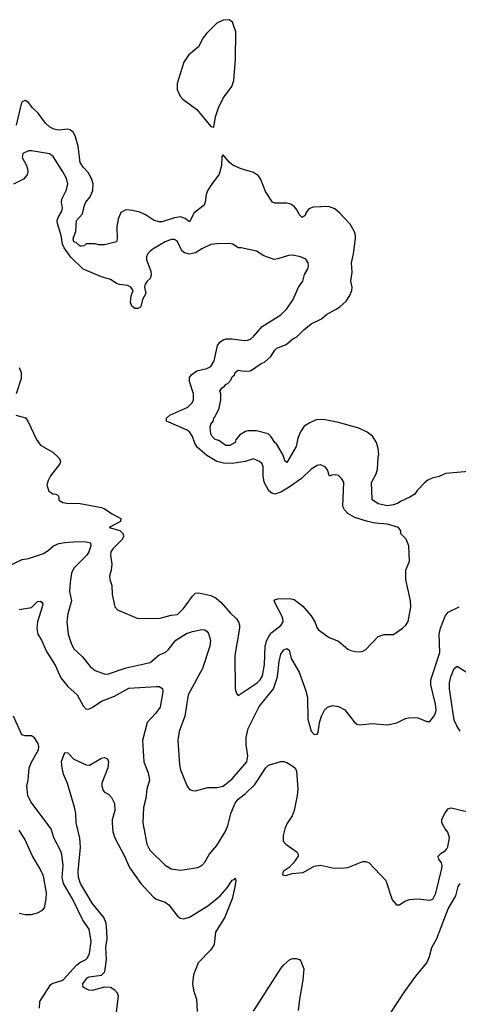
# Model space of a CAD drawing. Header units: inches. Extents: x 1384664 to 1536621, y 460766 to 646467.
# Tile 381 of 488: x 1422473 to 1425357, y 613296 to 619769. Entities that reach past the tile are written whole.
import ezdxf

# ---------------------------------------------------------------- set-up
doc = ezdxf.new("R2010")
doc.units = ezdxf.units.IN
doc.header["$MEASUREMENT"] = 0
doc.layers.add('B4621', color=7, linetype='Continuous')

msp = doc.modelspace()

# ---------------------------------------------------------------- linework, layer by layer
at = {"layer": 'B4621', "color": 5, "elevation": 760}
msp.add_lwpolyline([(1423850, 619769.4), (1423810, 619765.6), (1423770, 619747), (1423700.4, 619679.6), (1423679.5, 619650), (1423648.4, 619590), (1423583.1, 619536.9), (1423553.1, 619490), (1423508.5, 619350), (1423508.4, 619310), (1423527.6, 619267.6), (1423546.5, 619246.5), (1423638, 619178), (1423730, 619066.8), (1423750, 619062), (1423760.9, 619130), (1423779.5, 619190), (1423810, 619253), (1423868.2, 619330), (1423881.7, 619370), (1423892.8, 619510), (1423895.1, 619690), (1423873, 619753)], close=True, dxfattribs=at)
at = {"layer": 'B4621', "color": 5}
for points, elevation in [([(1425550, 616809.7), (1425273, 616787), (1425230, 616766.6), (1425184.5, 616755.5), (1425157.1, 616742.9), (1425134.4, 616725.6), (1425086.2, 616673.8), (1425070.5, 616650), (1425038.8, 616630), (1424977.6, 616602.4), (1424961, 616590), (1424930, 616579.5), (1424890, 616573.2), (1424830, 616587.6), (1424794, 616610), (1424790, 616618), (1424786.3, 616726.3), (1424815.9, 616784.1), (1424824.9, 616815.1), (1424829.8, 616890.3), (1424835.1, 616910), (1424829.7, 616949.7), (1424819.3, 616990), (1424791.9, 617031.9), (1424758, 617058), (1424703.6, 617083.6), (1424570, 617122), (1424470, 617142), (1424422, 617138), (1424379.9, 617120.1), (1424343.8, 617096.2), (1424319.9, 617060.1), (1424302.4, 617017.6), (1424290, 616964), (1424230, 616859), (1424215.3, 616870), (1424206.2, 616906.2), (1424161.5, 616981.5), (1424150, 616989.4), (1424126.9, 617026.9), (1424106.3, 617046.3), (1424030, 617067.3), (1423973.2, 617066.8), (1423957.3, 617062.7), (1423920.5, 617039.5), (1423893.4, 617006.6), (1423890, 616989.2), (1423854, 616970), (1423828.7, 616970), (1423783.1, 617003.1), (1423758, 617010), (1423738, 617030), (1423730, 617046), (1423725.2, 617090), (1423729.3, 617110), (1423747.2, 617132.8), (1423750, 617151.3), (1423758.6, 617161.4), (1423783.7, 617216.3), (1423795.3, 617270), (1423795.3, 617310), (1423789.5, 617330), (1423804, 617350), (1423820.2, 617359.8), (1423830, 617373.4), (1423842, 617378), (1423861.2, 617398.8), (1423870, 617421), (1423884.8, 617435.2), (1423890, 617450.8), (1423910, 617466), (1423950, 617458), (1423990, 617460.7), (1424061.2, 617510), (1424082, 617518), (1424125.1, 617554.9), (1424150, 617597.3), (1424162.7, 617610), (1424225.1, 617634.9), (1424270, 617670.4), (1424295.9, 617684.1), (1424340.9, 617730), (1424390, 617770.4), (1424456.9, 617803.1), (1424490, 617830.4), (1424554.2, 617865.8), (1424578.3, 617881.7), (1424620.1, 617919.9), (1424643.9, 617956.1), (1424656, 617990), (1424658, 618010), (1424649.7, 618050), (1424659.5, 618110), (1424654.5, 618170), (1424668, 618230), (1424682, 618330), (1424682, 618350), (1424673.8, 618373.8), (1424644.9, 618424.9), (1424578.3, 618498.3), (1424545.7, 618525.7), (1424502.4, 618542.4), (1424402, 618538), (1424374.6, 618525.4), (1424357.4, 618502.6), (1424350, 618482.7), (1424329.6, 618470), (1424310, 618489.6), (1424298, 618518), (1424279.4, 618539.4), (1424256.3, 618556.3), (1424230, 618563.8), (1424150, 618562.7), (1424136.2, 618570), (1424090, 618639.5), (1424058.4, 618718.4), (1424042.4, 618742.4), (1424010, 618764), (1423929, 618790), (1423873.6, 618813.6), (1423851.6, 618831.6), (1423810, 618882), (1423802.8, 618870), (1423799.1, 618810), (1423785.2, 618754.8), (1423733.3, 618686.7), (1423711.1, 618648.9), (1423700.2, 618619.8), (1423693.6, 618570), (1423685.7, 618550), (1423621.2, 618498.8), (1423590, 618439.5), (1423562, 618462), (1423530, 618473.3), (1423490, 618466.9), (1423410, 618439.8), (1423390, 618440.3), (1423357, 618450), (1423304.2, 618484.2), (1423263.2, 618503.2), (1423215.7, 618515.7), (1423170, 618519.2), (1423138.4, 618501.6), (1423121.5, 618458.5), (1423112.4, 618410), (1423113.8, 618326.2), (1423110, 618308.7), (1423030, 618288.7), (1422991.1, 618288.9), (1422970, 618295.3), (1422910, 618295.3), (1422896.3, 618283.7), (1422879.1, 618280.9), (1422870, 618280.9), (1422843.6, 618303.6), (1422830, 618309.8), (1422824.8, 618330), (1422842.5, 618377.5), (1422847.2, 618450), (1422886.4, 618493.6), (1422898.7, 618550), (1422907.7, 618570), (1422935.8, 618604.2), (1422953.2, 618646.8), (1422955.1, 618690), (1422946.3, 618726.3), (1422924.2, 618764.2), (1422890, 618800.4), (1422869.8, 618830), (1422856.9, 618936.9), (1422839.9, 618999.9), (1422827.5, 619027.5), (1422805.8, 619045.8), (1422790, 619048.7), (1422730, 619042.5), (1422698, 619050), (1422670, 619064.5), (1422641.7, 619090), (1422593.9, 619153.9), (1422557.4, 619190), (1422530, 619225.1), (1422510, 619238.7), (1422490.3, 619229.7), (1422483.2, 619216.8), (1422450, 619076)], 760), ([(1422448.5, 617170), (1422511.3, 617151.3), (1422527, 617130), (1422584, 617010), (1422610, 616972.4), (1422690, 616927), (1422730.3, 616890), (1422740.4, 616870), (1422736.3, 616850), (1422676, 616770), (1422659.8, 616740.2), (1422651.3, 616710), (1422664.7, 616670), (1422690, 616651.3), (1422711.1, 616651.1), (1422723.6, 616643.6), (1422730.7, 616630.7), (1422730.5, 616610), (1422756, 616596), (1422782, 616590), (1422870, 616587.9), (1423010, 616561.5), (1423030, 616553.9), (1423080.2, 616520.2), (1423137.3, 616490), (1423134.9, 616470), (1423060.5, 616430), (1423131.7, 616411.7), (1423154.3, 616390), (1423155.3, 616370), (1423144.4, 616350), (1423086.3, 616290), (1423072.8, 616270), (1423070.2, 616250.2), (1423078.6, 616190), (1423075.2, 616150), (1423064.5, 616110), (1423064.9, 616090), (1423078.6, 616050), (1423080.3, 615990), (1423099.5, 615910), (1423116.3, 615890), (1423250, 615832.3), (1423396, 615836), (1423470, 615855.3), (1423510, 615858), (1423550, 615898.9), (1423610, 615980.2), (1423630, 615999.3), (1423650, 616002.4), (1423730, 615983.9), (1423765.6, 615965.6), (1423797.9, 615937.9), (1423856.1, 615870), (1423897.7, 615830), (1423912.3, 615810), (1423918.4, 615790), (1423918.4, 615770), (1423888, 615590), (1423890.4, 615370.4), (1423898.8, 615338.8), (1423910, 615326), (1424035.1, 615410), (1424055.1, 615430), (1424070, 615454.9), (1424083.4, 615530), (1424086.6, 615650), (1424097.9, 615690), (1424124.7, 615735.3), (1424190, 615786), (1424204.4, 615810), (1424203.7, 615830), (1424196.8, 615850), (1424154.2, 615930), (1424147.1, 615950), (1424150, 615956.3), (1424170, 615962.8), (1424250, 615963.5), (1424276.8, 615956.8), (1424334.2, 615914.2), (1424390.1, 615850), (1424413.9, 615810), (1424428.6, 615768.6), (1424438, 615758), (1424508.3, 615708.3), (1424570, 615683.1), (1424631.1, 615631.1), (1424650, 615621.5), (1424690, 615613.8), (1424724.6, 615615.4), (1424750, 615628.5), (1424830, 615714.9), (1424870, 615728.2), (1424930, 615728), (1424989.7, 615770.3), (1425012.7, 615790), (1425027.3, 615812.7), (1425044.7, 615910), (1425042.6, 615950), (1425011.6, 616090), (1425012.7, 616150), (1425036.2, 616210), (1425031.5, 616310), (1425013.6, 616353.6), (1424979, 616390), (1424979, 616410), (1424964, 616430), (1424892.3, 616452.3), (1424810, 616459.9), (1424752.4, 616472.4), (1424675.9, 616495.9), (1424630, 616522), (1424608.2, 616548.2), (1424597.6, 616570), (1424603.6, 616730), (1424590, 616752.7), (1424570, 616772.3), (1424550, 616778), (1424524.5, 616775.5), (1424510, 616769.2), (1424496.3, 616810), (1424480.7, 616830), (1424450, 616844), (1424430, 616838.3), (1424390, 616814.3), (1424326.7, 616753.3), (1424244.5, 616695.5), (1424190, 616662.3), (1424150, 616651.2), (1424130, 616657.6), (1424112.1, 616672.1), (1424081.1, 616730), (1424073.6, 616770), (1424074.5, 616830), (1424067.6, 616850), (1424050, 616866), (1424010, 616882.6), (1423955.4, 616864.6), (1423870, 616850.9), (1423813.2, 616853.2), (1423770, 616865.3), (1423704.4, 616904.4), (1423640.2, 616960.2), (1423624.5, 616984.5), (1423608.5, 617030), (1423590, 617059.6), (1423570, 617073.2), (1423438.4, 617130), (1423438, 617150), (1423460.8, 617170), (1423578.3, 617221.7), (1423607.4, 617250), (1423615.1, 617270), (1423616.8, 617310), (1423588.7, 617390), (1423590, 617416.5), (1423604, 617436), (1423638.5, 617461.5), (1423702.9, 617477.1), (1423730.9, 617490), (1423752.2, 617527.8), (1423773.2, 617626.8), (1423789.9, 617650.1), (1423810, 617665), (1423830, 617671.7), (1423870, 617672.1), (1423950, 617660.6), (1423970, 617662), (1423989.9, 617670.1), (1424011.6, 617688.4), (1424067.3, 617752.7), (1424190.4, 617829.6), (1424230, 617869), (1424271.1, 617930), (1424306.6, 618010), (1424334, 618050), (1424345.1, 618094.9), (1424368.3, 618131.7), (1424372.6, 618150), (1424369.7, 618170), (1424354.1, 618194.1), (1424319, 618210), (1424270, 618222), (1424240.6, 618219.4), (1424170, 618196.3), (1424146.6, 618193.4), (1424077.4, 618217.4), (1424030, 618247.6), (1423930, 618269.3), (1423910, 618269.4), (1423874.2, 618294.2), (1423850, 618297.6), (1423770, 618296.9), (1423730, 618291.3), (1423670, 618263.5), (1423630, 618236.3), (1423588.6, 618228.6), (1423557.6, 618237.6), (1423538.9, 618250), (1423510, 618311.1), (1423490, 618323.9), (1423470, 618323.5), (1423430, 618309.8), (1423354.5, 618265.5), (1423330, 618247.8), (1423313, 618227), (1423306.5, 618210), (1423306.4, 618190), (1423335.5, 618115.5), (1423338.4, 618090), (1423331.7, 618068.3), (1423310.2, 618050), (1423297.1, 618030), (1423293.2, 618010), (1423302.2, 617970), (1423279.8, 617930), (1423270, 617884.7), (1423263.7, 617876.3), (1423250, 617870.6), (1423230, 617871.1), (1423210, 617885.3), (1423202.3, 617910), (1423205.4, 617954.6), (1423219.7, 617990), (1423204.7, 618010), (1423183, 618023), (1423130, 618027.5), (1423113.6, 618033.6), (1423070, 618061.8), (1423010, 618078.7), (1422890, 618129.9), (1422808.3, 618208.3), (1422764.9, 618270), (1422753.9, 618293.9), (1422745.8, 618350), (1422720.8, 618430), (1422719.5, 618450), (1422727.3, 618472.7), (1422751.2, 618510), (1422755, 618530), (1422748, 618570), (1422749.8, 618590), (1422780.7, 618650), (1422789.8, 618690), (1422778.4, 618730), (1422756.8, 618770), (1422693.7, 618870), (1422670, 618886.9), (1422550, 618907.4), (1422530, 618907.1), (1422494.4, 618890), (1422490, 618864), (1422518.6, 618810), (1422524.5, 618790), (1422527.3, 618770), (1422522.2, 618750), (1422497.9, 618722.1), (1422432.4, 618687.6)], 780), ([(1422470, 617482), (1422483.5, 617450), (1422483.8, 617410), (1422450, 617308.7)], 780), ([(1422401, 616179), (1422490, 616221.5), (1422530, 616227.7), (1422630, 616260.2), (1422660.9, 616279.1), (1422694.8, 616310), (1422730, 616325.6), (1422770, 616333.4), (1422850, 616339.1), (1422910, 616337.6), (1422937.6, 616330), (1422941.1, 616310), (1422928, 616270), (1422913.7, 616250), (1422830, 616163.4), (1422814.4, 616130), (1422804.8, 616070), (1422801.3, 616010), (1422814, 615950), (1422790, 615864), (1422783.2, 615810), (1422792.1, 615730), (1422812.2, 615670), (1422830, 615633.7), (1422883.7, 615583.7), (1422937.2, 615517.2), (1422970, 615490.3), (1423028.3, 615468.3), (1423050, 615466.7), (1423172.5, 615507.5), (1423330, 615543.3), (1423390, 615594.6), (1423430, 615610.2), (1423450, 615627.5), (1423499.8, 615690), (1423570, 615733.2), (1423610, 615747.9), (1423670, 615760.3), (1423690, 615757.6), (1423706.4, 615746.4), (1423714.3, 615734.3), (1423726.7, 615690), (1423723.8, 615650), (1423675.7, 615504.3), (1423581.2, 615330), (1423558.5, 615190), (1423521.3, 615090), (1423512, 615030), (1423523.7, 614870), (1423530, 614838), (1423573.4, 614730), (1423588.8, 614708.8), (1423610, 614701.6), (1423630, 614700.4), (1423710, 614721.1), (1423770, 614722.4), (1423810, 614730.3), (1423870, 614778.3), (1423965.5, 614890), (1423973.9, 614930), (1423962.6, 615002.6), (1423962.1, 615050), (1423975.4, 615110), (1424046.5, 615253.5), (1424141.8, 615370), (1424167.6, 615450), (1424178.3, 615550), (1424190, 615598), (1424210, 615626), (1424230, 615635.8), (1424244.4, 615624.4), (1424257.2, 615570), (1424310, 615478.9), (1424357.7, 615350), (1424365, 615310), (1424367.6, 615170), (1424390, 615091.3), (1424410, 615070.8), (1424430, 615071.3), (1424436.2, 615083.8), (1424443.6, 615150), (1424456.9, 615190), (1424477.6, 615230), (1424496, 615250), (1424530, 615260.3), (1424570, 615253.4), (1424610, 615232.4), (1424672.8, 615152.8), (1424690, 615138.8), (1424710, 615134), (1424790, 615142), (1424890, 615134.8), (1424952.5, 615147.5), (1425010, 615176.3), (1425037.5, 615182.5), (1425090, 615179.3), (1425150, 615156.3), (1425170, 615156.3), (1425194.7, 615185.3), (1425207.3, 615210), (1425211.2, 615230), (1425207.7, 615270), (1425176.7, 615396.7), (1425175.2, 615430), (1425235.3, 615610), (1425231.1, 615730), (1425239.9, 615770), (1425270, 615848.5), (1425290, 615874.6), (1425363.6, 615910)], 760), ([(1422470, 615891.4), (1422550, 615904.4), (1422590, 615943.6), (1422610, 615947), (1422619.7, 615939.7), (1422624.6, 615930), (1422621.6, 615910), (1422591, 615810), (1422586.5, 615766.5), (1422593.4, 615730), (1422616.9, 615690), (1422650, 615615.8), (1422707, 615527), (1422742.8, 615442.8), (1422790, 615384.7), (1422850.2, 615330), (1422890, 615258), (1422910, 615236.4), (1422930, 615238.3), (1422950, 615247.1), (1423009.9, 615290.1), (1423097.1, 615322.9), (1423190, 615375.2), (1423370, 615386.7), (1423390, 615386), (1423411.8, 615371.8), (1423414.6, 615350), (1423395.8, 615250), (1423368.7, 615210), (1423311.6, 615150), (1423280.8, 615030), (1423289.4, 614890), (1423317.5, 614817.5), (1423326, 614770), (1423308.6, 614710), (1423302.3, 614650), (1423286.6, 614590), (1423282.2, 614490), (1423309.2, 614350), (1423328, 614310), (1423430, 614211.4), (1423470, 614186.2), (1423530, 614178.6), (1423643.5, 614196.5), (1423671.5, 614210), (1423689.7, 614230), (1423718.2, 614281.8), (1423770, 614339.5), (1423823.7, 614430), (1423841.1, 614470), (1423861.2, 614550), (1423890, 614617.7), (1423910, 614646), (1423957.5, 614682.5), (1424019.6, 614740.4), (1424090.7, 614850), (1424110, 614868.5), (1424190, 614893), (1424210, 614893.2), (1424230, 614887), (1424270, 614861.8), (1424285.9, 614845.9), (1424292.6, 614830), (1424301.1, 614710), (1424297.9, 614670), (1424277.1, 614570), (1424264.2, 614535.8), (1424230, 614482), (1424216.3, 614450), (1424205.1, 614405.1), (1424206, 614370), (1424223, 614350), (1424297.6, 614297.6), (1424304, 614284), (1424303, 614270), (1424274.4, 614225.6), (1424243.8, 614196.2), (1424204.7, 614170), (1424202, 614150), (1424205.4, 614145.4), (1424223.6, 614143.6), (1424264.7, 614155.3), (1424337.5, 614162.5), (1424410, 614204.9), (1424450, 614210.5), (1424530, 614193), (1424590, 614190.6), (1424630, 614196.3), (1424730, 614234.8), (1424750, 614234.8), (1424770, 614226), (1424881, 614110), (1424923.1, 613983.1), (1424950, 613950.8), (1424970, 613950.8), (1425005.8, 613974.2), (1425035.1, 613984.9), (1425090, 613988.8), (1425170, 613980.8), (1425190, 613987.7), (1425210, 614028), (1425247.6, 614190), (1425249.7, 614210), (1425246, 614226), (1425229.7, 614250), (1425224.7, 614270), (1425245.1, 614290), (1425270, 614304.9), (1425280.9, 614319.1), (1425287.9, 614332.1), (1425298, 614390), (1425288.6, 614428.6), (1425269.6, 614450), (1425247.8, 614490), (1425247.8, 614512.2), (1425267.5, 614552.5), (1425290, 614581), (1425310, 614587.7), (1425410, 614564.4)], 740), ([(1425370, 615092.3), (1425346.5, 615126.5), (1425330, 615163.6), (1425299.5, 615370), (1425298.7, 615410), (1425306.9, 615450), (1425330, 615503.8), (1425350, 615519.3), (1425470, 615443.1)], 740), ([(1422603.9, 613270), (1422605.9, 613314.1), (1422675.3, 613424.7), (1422686.5, 613433.5), (1422750, 613452.2), (1422760.6, 613459.4), (1422845.5, 613554.5), (1422868.5, 613571.5), (1422907.2, 613590), (1422918.3, 613601.7), (1422931.9, 613630), (1422942, 613710), (1422929.8, 613790), (1422889.2, 613849.2), (1422821, 613990), (1422760.7, 614090), (1422752.9, 614130), (1422759, 614210), (1422750, 614281.2), (1422743.2, 614303.2), (1422696.8, 614390), (1422679.4, 614450), (1422547.2, 614627.2), (1422527.5, 614670), (1422520.2, 614730), (1422529.9, 614770), (1422536.3, 614850), (1422550, 614888.8), (1422595.7, 614970), (1422599.3, 614990), (1422594.7, 615010), (1422570, 615047.7), (1422550, 615061), (1422510, 615061.5), (1422487.5, 615067.5), (1422431.4, 615191.4)], 740), ([(1423107.8, 613230), (1423121.8, 613350), (1423116.3, 613370), (1423099.2, 613390), (1423070, 613406.1), (1423030, 613409.3), (1422950, 613387.5), (1422928.6, 613390), (1422890.8, 613410), (1422889.2, 613430), (1422917.6, 613470), (1422930, 613477.2), (1423011.9, 613488.1), (1423033.4, 613510), (1423043.9, 613590), (1423039.8, 613670), (1423048.2, 613730), (1423044.6, 613810), (1423042.5, 613830), (1423026.9, 613866.9), (1422950, 613962), (1422872.7, 614090), (1422859.8, 614130), (1422858.3, 614170), (1422873.9, 614330), (1422868.5, 614388.5), (1422845.1, 614490), (1422841.7, 614550), (1422833.2, 614593.2), (1422788.5, 614748.5), (1422760.7, 614810), (1422752, 614850), (1422748, 614892), (1422769.1, 614950.9), (1422790, 614950.7), (1422828.7, 614908.7), (1422910, 614870.3), (1422931, 614869), (1423010, 614914.9), (1423030, 614918), (1423051, 614910), (1423058, 614890), (1423053.1, 614850), (1423013.7, 614750), (1423012.2, 614730), (1423021.4, 614701.4), (1423030, 614690.7), (1423057, 614677), (1423076.7, 614656.7), (1423096.2, 614616.2), (1423098, 614570), (1423081.2, 614510), (1423080.2, 614490), (1423086.4, 614430), (1423098.4, 614390), (1423162.8, 614270), (1423195.2, 614195.2), (1423270, 614090.3), (1423350, 614003.1), (1423370, 613988.7), (1423430, 613968), (1423454, 613950), (1423510, 613874.8), (1423530, 613862.8), (1423550, 613859.1), (1423590, 613868.7), (1423710, 613943.7), (1423790.7, 614009.3), (1423837.8, 614062.2), (1423870, 614112.4), (1423884.1, 614115.9), (1423890, 614124.7), (1423894, 614110), (1423888, 614068), (1423870.3, 613990.3), (1423820.9, 613870), (1423760.3, 613770), (1423751.1, 613688.9), (1423730, 613655.6), (1423645.5, 613570), (1423614.9, 613490), (1423608.5, 613430), (1423614.9, 613390), (1423636.4, 613330), (1423640.7, 613250)], 720), ([(1422470, 613896.3), (1422510, 613887.3), (1422550, 613887.7), (1422590, 613897.3), (1422623.9, 613916.1), (1422635.6, 613930), (1422647.6, 613990), (1422649.6, 614030), (1422630, 614139.3), (1422610, 614182), (1422554.5, 614274.5), (1422510, 614377.2), (1422470, 614441.2)], 760), ([(1424915.6, 613244.4), (1425002.3, 613377.6), (1425077.5, 613482.5), (1425150.6, 613570), (1425166.5, 613610), (1425182.3, 613670), (1425215.8, 613730), (1425290, 613923.7), (1425341.4, 614010), (1425356.1, 614070), (1425368.6, 614091.4)], 720), ([(1424010, 613251), (1424190, 613530.8), (1424210, 613556), (1424248.7, 613590), (1424270, 613598), (1424290, 613598), (1424312, 613590), (1424321, 613581), (1424340.7, 613530), (1424334.2, 613454.2), (1424312, 613330), (1424304.9, 613255.1)], 720)]:
    msp.add_lwpolyline(points, dxfattribs=dict(at, elevation=elevation))

doc.saveas('drawing.dxf')
